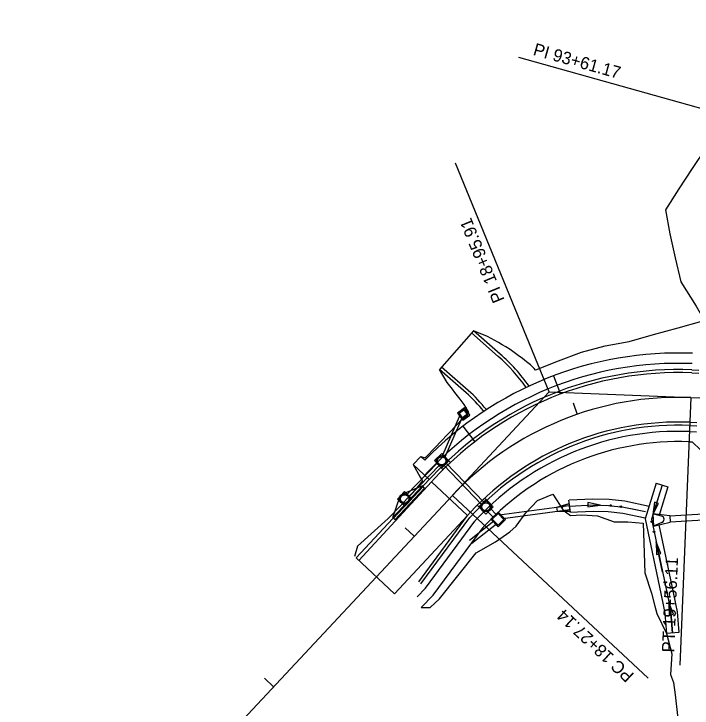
# Model space of a CAD drawing. Extents: x 979959 to 994833, y 1835619 to 1845316.
# Drawn here: x 982249.5 to 982578.7, y 1843025.1 to 1843362 of the extents above; entities that cross this region are included whole.
import ezdxf

# ---------------------------------------------------------------- set-up
doc = ezdxf.new("R2010")
doc.units = 0
for name, color, linetype in [('R_Drainage', 7, 'Continuous'), ('R_Horz Alg', 7, 'Continuous'), ('R_Horz Alg Annot', 7, 'Continuous'), ('R_Horz Alg Annot_Side Road', 7, 'Continuous'), ('R_Horz Alg Stationing', 7, 'Continuous'), ('R_Proposed Const Limits', 7, 'Continuous'), ('R_Proposed Road', 7, 'Continuous'), ('R_Special Ditch', 7, 'Continuous')]:
    doc.layers.add(name, color=color, linetype=linetype)

msp = doc.modelspace()

# ---------------------------------------------------------------- linework, layer by layer
at = {"layer": 'R_Drainage'}
for p, q in [((982466.08, 1843167.62), (982457.2, 1843147.14)), ((982467.11, 1843166.22), (982458.58, 1843146.54)), ((982453.62, 1843145.21), (982457.22, 1843148.68)), ((982439.91, 1843128.5), (982455.32, 1843144.33)), ((982440.99, 1843127.45), (982456.4, 1843143.29)), ((982457.9, 1843143.28), (982476.83, 1843123.63)), ((982458.98, 1843144.33), (982477.91, 1843124.67)), ((982447.79, 1843132.95), (982438.2, 1843128.95)), ((982448.16, 1843132.61), (982433.81, 1843117.27)), ((982439.04, 1843130.18), (982435.63, 1843126.53)), ((982433.45, 1843117.61), (982436.79, 1843127.45)), ((982482.19, 1843122.75), (982478.59, 1843119.28)), ((982485.13, 1843118.97), (982519.11, 1843123.45)), ((982513.04, 1843122.65), (982518.98, 1843124.44)), ((982518.98, 1843124.44), (982516.32, 1843123.19)), ((982519.5, 1843120.47), (982518.98, 1843124.44)), ((982479.14, 1843120.87), (982482.45, 1843117.44)), ((982480.58, 1843122.26), (982483.89, 1843118.83)), ((982486.86, 1843117.18), (982519.37, 1843121.47)), ((982513.3, 1843120.67), (982513.04, 1843122.65)), ((982513.3, 1843120.67), (982519.5, 1843120.47)), ((982519.5, 1843120.47), (982516.61, 1843120.99)), ((982559.68, 1843119.46), (982560.03, 1843113.47)), ((982567.9, 1843118.44), (982559.68, 1843119.46)), ((982563.89, 1843118.27), (982559.68, 1843119.46)), ((982567.9, 1843118.44), (982636.29, 1843122.41)), ((982636.46, 1843119.42), (982568.08, 1843115.44)), ((982470.6, 1843106.67), (982482.42, 1843116.03)), ((982567.9, 1843118.44), (982568.08, 1843115.44)), ((982471.84, 1843105.11), (982483.81, 1843114.58)), ((982560.03, 1843113.47), (982568.08, 1843115.44)), ((982564.07, 1843115.13), (982560.03, 1843113.47))]:
    msp.add_line(p, q, dxfattribs=at)
for points in [[(982468.27, 1843170.84), (982464.77, 1843168.27), (982467.34, 1843164.78), (982470.83, 1843167.34)], [(982468.12, 1843169.91), (982465.71, 1843168.13), (982467.48, 1843165.71), (982469.9, 1843167.49)], [(982453.62, 1843145.21), (982457.22, 1843148.68), (982460.69, 1843145.07), (982457.09, 1843141.61)], [(982456.74, 1843141.97), (982460.34, 1843145.43), (982461.38, 1843144.35), (982457.78, 1843140.89)], [(982447.79, 1843132.95), (982433.45, 1843117.61), (982434.54, 1843116.59), (982448.89, 1843131.93)], [(982439.04, 1843130.18), (982435.63, 1843126.53), (982439.28, 1843123.11), (982442.69, 1843126.76)], [(982479.07, 1843125.99), (982475.47, 1843122.52), (982474.43, 1843123.6), (982478.03, 1843127.07)], [(982482.19, 1843122.75), (982478.59, 1843119.28), (982475.12, 1843122.88), (982478.73, 1843126.35)], [(982481.02, 1843116.76), (982484.49, 1843113.16), (982488.09, 1843116.63), (982484.62, 1843120.23)], [(982481.73, 1843116.74), (982484.5, 1843113.86), (982487.38, 1843116.64), (982484.61, 1843119.52)]]:
    msp.add_lwpolyline(points, close=True, dxfattribs=at)
for centre, radius in [((982457.15, 1843145.14), 2.5), ((982457.15, 1843145.14), 2.5), ((982457.15, 1843145.14), 2), ((982457.15, 1843145.14), 2), ((982439.16, 1843126.65), 2.5), ((982439.16, 1843126.65), 2.5), ((982439.16, 1843126.65), 2), ((982439.16, 1843126.65), 2), ((982478.66, 1843122.81), 2.5), ((982478.66, 1843122.81), 2.5), ((982478.66, 1843122.81), 2), ((982478.66, 1843122.81), 2)]:
    msp.add_circle(centre, radius, dxfattribs=at)
for centre, radius, start, end in [((982516.81, 1843122.14), 1.17, 115.0326, 259.9727), ((982563.44, 1843116.67), 1.67, 292.3711, 74.2859)]:
    msp.add_arc(centre, radius, start, end, dxfattribs=at)
at = {"layer": 'R_Horz Alg'}
for p, q in [((982578.07, 1843175.81), (982621.93, 1843174.03)), ((982249.5, 1842900.68), (982462.39, 1843128.38))]:
    msp.add_line(p, q, dxfattribs=at)
msp.add_arc((982571.96, 1843025.94), 150, 87.6651, 136.9251, dxfattribs=at)
at = {"layer": 'R_Horz Alg Annot'}
for points in [[(982610.09, 1843308.44), (982494.57, 1843340.93)], [(982509.36, 1843178.62), (982463.83, 1843289.65)], [(982578.07, 1843175.81), (982572.78, 1843045.92)], [(982462.39, 1843128.38), (982557.35, 1843039.6)]]:
    msp.add_lwpolyline(points, dxfattribs=at)
at = {"layer": 'R_Horz Alg Annot_Side Road'}
for q in [(982462.39, 1843128.38), (982578.07, 1843175.81)]:
    msp.add_line((982509.36, 1843178.62), q, dxfattribs=at)
at = {"layer": 'R_Horz Alg Stationing'}
for points in [[(982520.93, 1843173.35), (982522.89, 1843167.68)], [(982439.47, 1843112.65), (982443.86, 1843108.55)], [(982371.18, 1843039.61), (982375.56, 1843035.51)]]:
    msp.add_lwpolyline(points, dxfattribs=at)
at = {"layer": 'R_Proposed Const Limits'}
for points in [[(982632.01, 1843362.02), (982619.81, 1843342.9), (982612.66, 1843334.07), (982605.62, 1843325.04), (982598.73, 1843315.83), (982591.98, 1843306.41), (982585.33, 1843296.82), (982578.75, 1843287.06), (982572.25, 1843277.12), (982565.85, 1843267.01), (982567.92, 1843255.26), (982570.41, 1843243.61), (982573.2, 1843232.06), (982580.65, 1843220.14), (982584.41, 1843213.7)], [(982502.72, 1843189.18), (982502.91, 1843189.28), (982513.91, 1843193.62), (982525.01, 1843197.84), (982536.51, 1843200.87), (982548.21, 1843203.1), (982559.92, 1843206.46), (982571.97, 1843209.66), (982583.48, 1843212.83), (982584.41, 1843213.7)], [(982502.72, 1843189.18), (982502.12, 1843189.95), (982500.29, 1843191.66), (982498.32, 1843193.23), (982496.33, 1843194.75), (982494.33, 1843196.24), (982492.34, 1843197.7), (982490.32, 1843199.11), (982488.33, 1843200.45), (982486.59, 1843201.49), (982484.81, 1843202.5), (982483.03, 1843203.51), (982481.25, 1843204.5), (982479.46, 1843205.5), (982472.6, 1843208.29)], [(982470.41, 1843168.65), (982469.73, 1843169.79), (982468.88, 1843171.14), (982468.01, 1843172.47), (982467.09, 1843173.79), (982466.08, 1843175.11), (982464.84, 1843176.72), (982463.59, 1843178.33), (982462.34, 1843179.94), (982461.09, 1843181.55), (982459.84, 1843183.16), (982456.1, 1843189.51)], [(982447.04, 1843147.27), (982449.09, 1843146.54), (982454.44, 1843152.11), (982456.44, 1843154.18), (982464.43, 1843162.61), (982466.45, 1843164.75), (982468.47, 1843166.89), (982470.41, 1843168.65)], [(982443.31, 1843143.29), (982446.78, 1843137.22), (982447.88, 1843135.42), (982444.45, 1843131.22), (982437.07, 1843123.12), (982431.11, 1843117.08), (982416.24, 1843103.76), (982414.84, 1843098.76)], [(982447.27, 1843073.87), (982451.55, 1843074.03), (982456.17, 1843078.19), (982473.92, 1843100.48), (982483.35, 1843105.85), (982487.02, 1843108.44), (982490.3, 1843110.73), (982493.23, 1843113.34), (982498.05, 1843119.89), (982503.64, 1843125.82), (982511.12, 1843128.99)], [(982511.12, 1843128.99), (982516.06, 1843121.24), (982519.74, 1843118.62), (982525.13, 1843118.92), (982532.85, 1843118.45), (982540.92, 1843115.6), (982547.51, 1843115.47), (982554.95, 1843114.8)], [(982554.95, 1843114.8), (982555.7, 1843090.71)], [(982555.7, 1843090.71), (982559, 1843080.9), (982560.65, 1843074.62), (982561.59, 1843071.05), (982566.26, 1843061.28)], [(982566.26, 1843061.28), (982568.8, 1843051.48), (982568.22, 1843041.42), (982569.69, 1843037.63), (982570.5, 1843031.54), (982571.54, 1843021.59), (982570.92, 1843011.53), (982572.84, 1843001.63), (982573.14, 1843000.28), (982574.6, 1842991.73), (982576.39, 1842981.82), (982578.79, 1842971.96), (982582.83, 1842962.2), (982590.77, 1842952.7), (982603.06, 1842943.48), (982610.13, 1842933.92)]]:
    msp.add_lwpolyline(points, dxfattribs=at)
at = {"layer": 'R_Proposed Road'}
for p, q in [((982472.6, 1843208.29), (982456.1, 1843189.51)), ((982484.58, 1843195.77), (982471.61, 1843207.17)), ((982485.57, 1843196.9), (982472.6, 1843208.29)), ((982470.06, 1843179.24), (982457.09, 1843190.64)), ((982469.07, 1843178.12), (982456.1, 1843189.51)), ((982578.56, 1843187.8), (982581.96, 1843187.67)), ((982578.62, 1843189.3), (982582.02, 1843189.17)), ((982511.4, 1843186.39), (982514.75, 1843177.5)), ((982577.58, 1843163.82), (982580.98, 1843163.69)), ((982467.39, 1843161.87), (982473.18, 1843154.34)), ((982577.52, 1843162.33), (982580.92, 1843162.19)), ((982577.4, 1843159.33), (982580.79, 1843159.19)), ((982577.2, 1843154.33), (982578.71, 1843154.27)), ((982600.26, 1843133.77), (982578.71, 1843154.27)), ((982443.31, 1843143.29), (982447.04, 1843147.27)), ((982447.04, 1843147.27), (982448.94, 1843145.43)), ((982448.88, 1843138.08), (982450.34, 1843139.65)), ((982451.07, 1843136.04), (982452.53, 1843137.6)), ((982452.16, 1843135.01), (982453.63, 1843136.58)), ((982415.59, 1843098.02), (982451.06, 1843136.03)), ((982417.01, 1843096.69), (982452.16, 1843135.01)), ((982469.69, 1843118.62), (982471.16, 1843120.19)), ((982434.18, 1843080.64), (982469.69, 1843118.62)), ((982446, 1843086.47), (982469.69, 1843118.62)), ((982447.1, 1843085.43), (982470.79, 1843117.6)), ((982470.79, 1843117.6), (982472.25, 1843119.16)), ((982472.98, 1843115.55), (982474.45, 1843117.11)), ((982449.3, 1843083.37), (982473.21, 1843115.82)), ((982452.98, 1843079.93), (982477.23, 1843112.85)), ((982476.63, 1843112.13), (982478.1, 1843113.7)), ((982445.27, 1843079.05), (982449.3, 1843083.37)), ((982447.27, 1843073.87), (982452.96, 1843079.96))]:
    msp.add_line(p, q, dxfattribs=at)
for points in [[(982443.31, 1843143.29), (982451.07, 1843136.04)], [(982452.16, 1843135.01), (982469.69, 1843118.62)], [(982415.59, 1843098.02), (982434.18, 1843080.64)]]:
    msp.add_lwpolyline(points, dxfattribs=at)
for centre, radius, start, end in [((982571.96, 1843025.94), 171.5, 87.6651, 135.8342), ((982424.53, 1843127.4), 92.5, 35.7428, 48.7117), ((982424.53, 1843127.4), 91, 35.9184, 48.7117), ((982571.96, 1843025.94), 166.5, 87.6651, 136.9251), ((982571.96, 1843025.94), 163.5, 87.6651, 136.9251), ((982571.96, 1843025.94), 162, 87.6651, 136.9251), ((982424.53, 1843127.4), 67.5, 38.1944, 48.7117), ((982424.53, 1843127.4), 69, 38.0842, 48.7117), ((982571.96, 1843025.94), 138, 87.6651, 136.9251), ((982571.96, 1843025.94), 136.5, 87.6651, 136.9251), ((982571.96, 1843025.94), 133.5, 87.6651, 136.9251), ((982571.96, 1843025.94), 128.5, 87.6651, 136.9251)]:
    msp.add_arc(centre, radius, start, end, dxfattribs=at)
at = {"layer": 'R_Special Ditch'}
for p, q in [((982561.27, 1843134.23), (982566.99, 1843132.44)), ((982518.76, 1843126.11), (982519.54, 1843120.16)), ((982528.17, 1843124.89), (982528.1, 1843122.77)), ((982528.1, 1843122.77), (982534.13, 1843123.64)), ((982534.13, 1843123.64), (982528.17, 1843124.89)), ((982560.43, 1843125.06), (982559.64, 1843119.02)), ((982559.64, 1843119.02), (982562.45, 1843124.43)), ((982562.45, 1843124.43), (982560.43, 1843125.06)), ((982561.27, 1843105.79), (982561.47, 1843099.7)), ((982563.54, 1843100.14), (982561.27, 1843105.79)), ((982561.47, 1843099.7), (982563.54, 1843100.14)), ((982567.44, 1843076.39), (982567.6, 1843070.3)), ((982569.67, 1843070.73), (982567.44, 1843076.39)), ((982567.6, 1843070.3), (982569.67, 1843070.73)), ((982572.24, 1843061.77), (982566.26, 1843061.28))]:
    msp.add_line(p, q, dxfattribs=at)
for points in [[(982561.27, 1843134.23), (982555.85, 1843116.95)], [(982564.13, 1843133.34), (982558.95, 1843116.8)], [(982564.13, 1843133.34), (982559.64, 1843119.02)], [(982566.99, 1843132.44), (982562.84, 1843119.17)], [(982518.99, 1843126.13), (982530.58, 1843126.75), (982538.4, 1843126.51), (982546.02, 1843125.64), (982557.81, 1843123.19)], [(982519.15, 1843123.13), (982530.61, 1843123.75), (982538.18, 1843123.51), (982545.54, 1843122.68), (982556.01, 1843120.5)], [(982519.15, 1843123.13), (982530.61, 1843123.75), (982534.13, 1843123.64)], [(982519.31, 1843120.14), (982530.65, 1843120.75), (982537.97, 1843120.52), (982545.06, 1843119.71), (982556, 1843117.44)], [(982549.01, 1843121.96), (982549.04, 1843121.95)], [(982549.04, 1843121.95), (982556.01, 1843120.5)], [(982555.85, 1843116.95), (982563.46, 1843080.77), (982564.76, 1843074.48), (982565.46, 1843071.07), (982566.26, 1843061.28)], [(982558.95, 1843116.8), (982566.4, 1843081.38), (982567.7, 1843075.08), (982568.44, 1843071.5), (982569.25, 1843061.53)], [(982562.61, 1843113.99), (982569.34, 1843082), (982570.64, 1843075.69), (982571.41, 1843071.92), (982572.24, 1843061.77)], [(982564.35, 1843091.11), (982561.27, 1843105.79)], [(982564.36, 1843091.07), (982564.35, 1843091.11)], [(982569.25, 1843061.53), (982568.44, 1843071.5), (982567.7, 1843075.08), (982567.43, 1843076.39)]]:
    msp.add_lwpolyline(points, dxfattribs=at)
for centre in [(982539.13, 1843123.44), (982544.11, 1843122.88), (982559.17, 1843115.58), (982560.2, 1843110.68), (982565.35, 1843086.19), (982566.38, 1843081.29)]:
    msp.add_circle(centre, 0.375, dxfattribs=at)

# ---------------------------------------------------------------- texts
at = {"layer": 'R_Horz Alg Annot'}
for s, rotation, p in [('PI 93+61.17', 344.294, (982501.16, 1843342.19)), ('PI 18+95.91', 112.2951, (982487.8, 1843223.28)), ('PT 19+56.11', 87.6651, (982570.02, 1843052.04)), ('PC 18+27.14', 136.9251, (982550.92, 1843041.5))]:
    msp.add_text(s, height=6, rotation=rotation, dxfattribs=at).set_placement(p)

doc.saveas('drawing.dxf')
